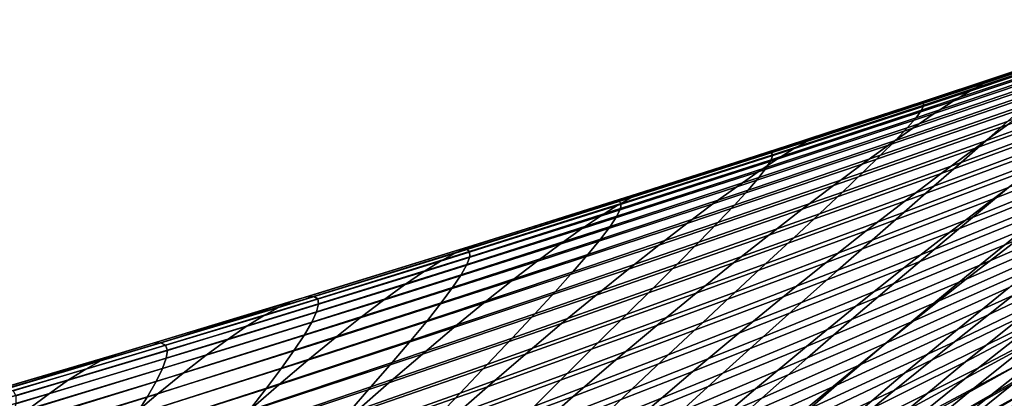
# Model space of a CAD drawing. Header units: metres. Extents: x -248 to 28, y -28 to 28.
# Tile 395 of 507: x -21.41 to -17.35, y 21.8 to 23.37. Entities that reach past the tile are written whole.
import ezdxf

# ---------------------------------------------------------------- set-up
doc = ezdxf.new("R2010")
doc.units = ezdxf.units.M
doc.layers.add('solid_10_061_053_XXX', color=7, linetype='CONTINUOUS')

msp = doc.modelspace()

# ---------------------------------------------------------------- linework, layer by layer
at = {"layer": 'solid_10_061_053_XXX'}
for points in [[(-16.711094, 23.34618, 80.382996), (-16.766514, 23.315371, 79.14592), (-17.490801, 23.072367, 79.488701), (-17.434273, 23.104025, 80.698372)], [(-16.667713, 23.367435, 81.636955), (-16.711094, 23.34618, 80.382996), (-17.434273, 23.104025, 80.698372), (-17.389105, 23.125961, 81.924797)], [(-17.389105, 23.125961, 81.924797), (-17.35548, 23.138126, 83.167801), (-17.074808, 23.231638, 83.066208), (-16.667713, 23.367435, 81.636955)], [(-16.766514, 23.315371, 79.14592), (-16.833677, 23.275072, 77.925903), (-17.558403, 23.031067, 78.295937), (-17.490801, 23.072367, 79.488701)], [(-16.833677, 23.275072, 77.925903), (-16.912289, 23.225348, 76.723122), (-17.636799, 22.980209, 77.120224), (-17.558403, 23.031067, 78.295937)], [(-16.912289, 23.225348, 76.723122), (-17.00205, 23.166265, 75.537743), (-17.725706, 22.919876, 75.961685), (-17.636799, 22.980209, 77.120224)], [(-17.069782, 23.201952, 86.389404), (-17.056948, 23.222528, 85.309395), (-17.679396, 23.014599, 85.49382), (-17.688879, 22.993914, 86.553185)], [(-17.056948, 23.222528, 85.309395), (-17.058508, 23.232483, 84.201813), (-17.683878, 23.024515, 84.407387), (-17.679396, 23.014599, 85.49382)], [(-17.058508, 23.232483, 84.201813), (-17.074808, 23.231638, 83.066208), (-17.35548, 23.138126, 83.167801), (-17.683878, 23.024515, 84.407387)], [(-17.096577, 23.170969, 87.442238), (-17.069782, 23.201952, 86.389404), (-17.688879, 22.993914, 86.553185), (-17.711901, 22.962687, 87.585892)], [(-16.620171, 23.18947, 71.583229), (-16.755066, 23.095316, 70.443375), (-17.466702, 22.837662, 70.973831), (-17.335291, 22.933523, 72.087822)], [(-17.00205, 23.166265, 75.537743), (-17.102671, 23.097891, 74.369957), (-17.824844, 22.850147, 74.820488), (-17.725706, 22.919876, 75.961685)], [(-17.136892, 23.129787, 88.4683), (-17.096577, 23.170969, 87.442238), (-17.711901, 22.962687, 87.585892), (-17.748035, 22.921143, 88.592339)], [(-17.35548, 23.138126, 83.167801), (-17.702663, 23.023462, 83.293457), (-17.683878, 23.024515, 84.407387)], [(-17.389105, 23.125961, 81.924797), (-17.702663, 23.023462, 83.293457), (-17.35548, 23.138126, 83.167801)], [(-16.835384, 23.081747, 92.264145), (-16.739553, 23.160862, 91.323364), (-17.334604, 22.947174, 91.389923), (-17.424639, 22.867317, 92.312958)], [(-17.434273, 23.104025, 80.698372), (-17.490801, 23.072367, 79.488701), (-18.216516, 22.833931, 79.831116), (-18.158808, 22.866362, 81.013641)], [(-17.389105, 23.125961, 81.924797), (-17.434273, 23.104025, 80.698372), (-18.158808, 22.866362, 81.013641), (-18.111792, 22.888912, 82.212799)], [(-18.111792, 22.888912, 82.212799), (-18.075672, 22.901506, 83.428452), (-17.702663, 23.023462, 83.293457), (-17.389105, 23.125961, 81.924797)], [(-17.102671, 23.097891, 74.369957), (-17.21385, 23.020288, 73.219925), (-17.933928, 22.771105, 73.696754), (-17.824844, 22.850147, 74.820488)], [(-17.190294, 23.078619, 89.467995), (-17.136892, 23.129787, 88.4683), (-17.748035, 22.921143, 88.592339), (-17.796854, 22.869511, 89.572929)], [(-16.755066, 23.095316, 70.443375), (-16.900187, 22.992167, 69.322151), (-17.607748, 22.732759, 69.87809), (-17.466702, 22.837662, 70.973831)], [(-17.490801, 23.072367, 79.488701), (-17.558403, 23.031067, 78.295937), (-18.284653, 22.791716, 78.665337), (-18.216516, 22.833931, 79.831116)], [(-17.256344, 23.017677, 90.441734), (-17.190294, 23.078619, 89.467995), (-17.796854, 22.869511, 89.572929), (-17.857933, 22.808014, 90.528076)], [(-16.942911, 22.993536, 93.179657), (-16.835384, 23.081747, 92.264145), (-17.424639, 22.867317, 92.312958), (-17.526001, 22.778315, 93.211235)], [(-17.558403, 23.031067, 78.295937), (-17.636799, 22.980209, 77.120224), (-18.362946, 22.739819, 77.516418), (-18.284653, 22.791716, 78.665337)], [(-17.679396, 23.014599, 85.49382), (-17.683878, 23.024515, 84.407387), (-18.310181, 22.819839, 84.61348), (-18.302774, 22.809946, 85.678947)], [(-17.683878, 23.024515, 84.407387), (-17.702663, 23.023462, 83.293457), (-18.075672, 22.901506, 83.428452), (-18.310181, 22.819839, 84.61348)], [(-17.688879, 22.993914, 86.553185), (-17.679396, 23.014599, 85.49382), (-18.302774, 22.809946, 85.678947), (-18.308914, 22.789146, 86.717857)], [(-17.21385, 23.020288, 73.219925), (-17.335291, 22.933523, 72.087822), (-18.052677, 22.682833, 72.590645), (-17.933928, 22.771105, 73.696754)], [(-17.334604, 22.947174, 91.389923), (-17.256344, 23.017677, 90.441734), (-17.857933, 22.808014, 90.528076), (-17.930843, 22.736881, 91.458168)], [(-16.524771, 23.027845, 66.527664), (-16.703854, 22.899689, 65.438141), (-17.392355, 22.628803, 66.070724), (-17.219297, 22.758907, 67.135788)], [(-17.636799, 22.980209, 77.120224), (-17.725706, 22.919876, 75.961685), (-18.45113, 22.678335, 76.38446), (-18.362946, 22.739819, 77.516418)], [(-17.711901, 22.962687, 87.585892), (-17.688879, 22.993914, 86.553185), (-18.308914, 22.789146, 86.717857), (-18.328182, 22.757683, 87.730621)], [(-16.900187, 22.992167, 69.322151), (-17.055086, 22.880028, 68.219604), (-17.757999, 22.618845, 68.800636), (-17.607748, 22.732759, 69.87809)], [(-17.061613, 22.896349, 94.07019), (-16.942911, 22.993536, 93.179657), (-17.526001, 22.778315, 93.211235), (-17.638187, 22.680302, 94.085045)], [(-17.748035, 22.921143, 88.592339), (-17.711901, 22.962687, 87.585892), (-18.328182, 22.757683, 87.730621), (-18.360165, 22.715796, 88.717636)], [(-17.335291, 22.933523, 72.087822), (-17.466702, 22.837662, 70.973831), (-18.180809, 22.585413, 71.502296), (-18.052677, 22.682833, 72.590645)], [(-17.424639, 22.867317, 92.312958), (-17.334604, 22.947174, 91.389923), (-17.930843, 22.736881, 91.458168), (-18.01516, 22.65634, 92.363617)], [(-17.725706, 22.919876, 75.961685), (-17.824844, 22.850147, 74.820488), (-18.548937, 22.607367, 75.269592), (-18.45113, 22.678335, 76.38446)], [(-17.796854, 22.869511, 89.572929), (-17.748035, 22.921143, 88.592339), (-18.360165, 22.715796, 88.717636), (-18.404446, 22.663725, 89.679298)], [(-18.075672, 22.901506, 83.428452), (-18.331501, 22.8186, 83.521034), (-18.310181, 22.819839, 84.61348)], [(-18.111792, 22.888912, 82.212799), (-18.331501, 22.8186, 83.521034), (-18.075672, 22.901506, 83.428452)], [(-17.190937, 22.790272, 94.935974), (-17.061613, 22.896349, 94.07019), (-17.638187, 22.680302, 94.085045), (-17.760654, 22.573381, 94.934608)], [(-16.703854, 22.899689, 65.438141), (-16.891857, 22.762512, 64.367836), (-17.573795, 22.489723, 65.02446), (-17.392355, 22.628803, 66.070724)], [(-16.926037, 22.774172, 96.628967), (-16.769527, 22.896854, 95.796631), (-17.330324, 22.675394, 95.777252), (-17.479219, 22.5518, 96.594238)], [(-18.158808, 22.866362, 81.013641), (-18.216516, 22.833931, 79.831116), (-18.943657, 22.600056, 80.173096), (-18.884684, 22.633188, 81.328758)], [(-18.111792, 22.888912, 82.212799), (-18.158808, 22.866362, 81.013641), (-18.884684, 22.633188, 81.328758), (-18.835762, 22.656288, 82.500938)], [(-18.835762, 22.656288, 82.500938), (-18.797138, 22.669243, 83.689545), (-18.331501, 22.8186, 83.521034), (-18.111792, 22.888912, 82.212799)], [(-17.824844, 22.850147, 74.820488), (-17.933928, 22.771105, 73.696754), (-18.656097, 22.527008, 74.171913), (-18.548937, 22.607367, 75.269592)], [(-17.857933, 22.808014, 90.528076), (-17.796854, 22.869511, 89.572929), (-18.404446, 22.663725, 89.679298), (-18.460606, 22.601711, 90.616013)], [(-17.526001, 22.778315, 93.211235), (-17.424639, 22.867317, 92.312958), (-18.01516, 22.65634, 92.363617), (-18.110449, 22.566607, 93.244812)], [(-17.055086, 22.880028, 68.219604), (-17.219297, 22.758907, 67.135788), (-17.917007, 22.495947, 67.741508), (-17.757999, 22.618845, 68.800636)], [(-18.216516, 22.833931, 79.831116), (-18.284653, 22.791716, 78.665337), (-19.012424, 22.557007, 79.034012), (-18.943657, 22.600056, 80.173096)], [(-18.302774, 22.809946, 85.678947), (-18.310181, 22.819839, 84.61348), (-18.937405, 22.618462, 84.820091), (-18.927065, 22.608576, 85.864792)], [(-18.310181, 22.819839, 84.61348), (-18.331501, 22.8186, 83.521034), (-18.797138, 22.669243, 83.689545), (-18.937405, 22.618462, 84.820091)], [(-18.308914, 22.789146, 86.717857), (-18.302774, 22.809946, 85.678947), (-18.927065, 22.608576, 85.864792), (-18.929865, 22.58766, 86.883453)], [(-17.466702, 22.837662, 70.973831), (-17.607748, 22.732759, 69.87809), (-18.318007, 22.478916, 70.431816), (-18.180809, 22.585413, 71.502296)], [(-18.284653, 22.791716, 78.665337), (-18.362946, 22.739819, 77.516418), (-19.090733, 22.504158, 77.911613), (-19.012424, 22.557007, 79.034012)], [(-18.328182, 22.757683, 87.730621), (-18.308914, 22.789146, 86.717857), (-18.929865, 22.58766, 86.883453), (-18.945398, 22.555969, 87.876465)], [(-17.933928, 22.771105, 73.696754), (-18.052677, 22.682833, 72.590645), (-18.772343, 22.437363, 73.091537), (-18.656097, 22.527008, 74.171913)], [(-17.930843, 22.736881, 91.458168), (-17.857933, 22.808014, 90.528076), (-18.460606, 22.601711, 90.616013), (-18.528233, 22.529997, 91.528183)], [(-17.638187, 22.680302, 94.085045), (-17.526001, 22.778315, 93.211235), (-18.110449, 22.566607, 93.244812), (-18.216219, 22.467836, 94.102036)], [(-17.330324, 22.675394, 95.777252), (-17.190937, 22.790272, 94.935974), (-17.760654, 22.573381, 94.934608), (-17.892868, 22.457661, 95.760162)], [(-17.091799, 22.64283, 97.436745), (-16.926037, 22.774172, 96.628967), (-17.479219, 22.5518, 96.594238), (-17.63707, 22.419577, 97.387177)], [(-18.362946, 22.739819, 77.516418), (-18.45113, 22.678335, 76.38446), (-19.178328, 22.441626, 76.805962), (-19.090733, 22.504158, 77.911613)], [(-18.360165, 22.715796, 88.717636), (-18.328182, 22.757683, 87.730621), (-18.945398, 22.555969, 87.876465), (-18.973257, 22.513756, 88.844223)], [(-18.01516, 22.65634, 92.363617), (-17.930843, 22.736881, 91.458168), (-18.528233, 22.529997, 91.528183), (-18.606907, 22.448822, 92.416206)], [(-17.607748, 22.732759, 69.87809), (-17.757999, 22.618845, 68.800636), (-18.463858, 22.363398, 69.379242), (-18.318007, 22.478916, 70.431816)], [(-17.219297, 22.758907, 67.135788), (-17.392355, 22.628803, 66.070724), (-18.084326, 22.364092, 66.700729), (-17.917007, 22.495947, 67.741508)], [(-16.891857, 22.762512, 64.367836), (-17.088297, 22.616301, 63.316799), (-17.763151, 22.341669, 63.997021), (-17.573795, 22.489723, 65.02446)], [(-16.629831, 22.744291, 61.578915), (-16.850128, 22.5818, 60.543701), (-17.504555, 22.29668, 61.272701), (-17.29269, 22.461029, 62.285072)], [(-16.922579, 22.583374, 99.059914), (-16.731411, 22.730968, 98.286606), (-17.266237, 22.502897, 98.220192), (-17.448784, 22.354445, 98.979553)], [(-18.404446, 22.663725, 89.679298), (-18.360165, 22.715796, 88.717636), (-18.973257, 22.513756, 88.844223), (-19.013035, 22.461275, 89.78714)], [(-18.835762, 22.656288, 82.500938), (-18.884684, 22.633188, 81.328758), (-19.611895, 22.404499, 81.643692), (-19.560999, 22.428089, 82.789192)], [(-19.560999, 22.428089, 82.789192), (-19.519735, 22.441383, 83.951019), (-18.961281, 22.617065, 83.74894), (-18.835762, 22.656288, 82.500938)], [(-18.45113, 22.678335, 76.38446), (-18.548937, 22.607367, 75.269592), (-19.274958, 22.369522, 75.71714), (-19.178328, 22.441626, 76.805962)], [(-18.460606, 22.601711, 90.616013), (-18.404446, 22.663725, 89.679298), (-19.013035, 22.461275, 89.78714), (-19.064329, 22.398783, 90.705612)], [(-18.835316, 22.657085, 83.703362), (-18.961281, 22.617065, 83.74894), (-18.937405, 22.618462, 84.820091)], [(-18.835762, 22.656288, 82.500938), (-18.961281, 22.617065, 83.74894), (-18.835316, 22.657085, 83.703362)], [(-18.797138, 22.669243, 83.689545), (-18.835316, 22.657085, 83.703362), (-18.937405, 22.618462, 84.820091)], [(-18.052677, 22.682833, 72.590645), (-18.180809, 22.585413, 71.502296), (-18.897406, 22.338524, 72.02858), (-18.772343, 22.437363, 73.091537)], [(-18.835762, 22.656288, 82.500938), (-18.835316, 22.657085, 83.703362), (-18.797138, 22.669243, 83.689545)], [(-18.110449, 22.566607, 93.244812), (-18.01516, 22.65634, 92.363617), (-18.606907, 22.448822, 92.416206), (-18.696209, 22.358421, 93.280472)], [(-17.760654, 22.573381, 94.934608), (-17.638187, 22.680302, 94.085045), (-18.216219, 22.467836, 94.102036), (-18.331944, 22.360147, 94.935516)], [(-17.479219, 22.5518, 96.594238), (-17.330324, 22.675394, 95.777252), (-17.892868, 22.457661, 95.760162), (-18.034286, 22.333239, 96.561928)], [(-18.884684, 22.633188, 81.328758), (-18.943657, 22.600056, 80.173096), (-19.672213, 22.370735, 80.51458), (-19.611895, 22.404499, 81.643692)], [(-18.927065, 22.608576, 85.864792), (-18.937405, 22.618462, 84.820091), (-19.565531, 22.420391, 85.027237), (-19.552252, 22.410498, 86.051384)], [(-18.937405, 22.618462, 84.820091), (-18.961281, 22.617065, 83.74894), (-19.519735, 22.441383, 83.951019), (-19.565531, 22.420391, 85.027237)], [(-18.929865, 22.58766, 86.883453), (-18.927065, 22.608576, 85.864792), (-19.552252, 22.410498, 86.051384), (-19.551714, 22.389463, 87.049988)], [(-18.548937, 22.607367, 75.269592), (-18.656097, 22.527008, 74.171913), (-19.380367, 22.287964, 74.645241), (-19.274958, 22.369522, 75.71714)], [(-17.757999, 22.618845, 68.800636), (-17.917007, 22.495947, 67.741508), (-18.617929, 22.238899, 68.344597), (-18.463858, 22.363398, 69.379242)], [(-17.392355, 22.628803, 66.070724), (-17.573795, 22.489723, 65.02446), (-18.259506, 22.223301, 65.678314), (-18.084326, 22.364092, 66.700729)], [(-17.088297, 22.616301, 63.316799), (-17.29269, 22.461029, 62.285072), (-17.959957, 22.184643, 62.988449), (-17.763151, 22.341669, 63.997021)], [(-17.266237, 22.502897, 98.220192), (-17.091799, 22.64283, 97.436745), (-17.63707, 22.419577, 97.387177), (-17.803318, 22.278811, 98.156288)], [(-18.943657, 22.600056, 80.173096), (-19.012424, 22.557007, 79.034012), (-19.741713, 22.326929, 79.401909), (-19.672213, 22.370735, 80.51458)], [(-18.945398, 22.555969, 87.876465), (-18.929865, 22.58766, 86.883453), (-19.551714, 22.389463, 87.049988), (-19.563522, 22.357552, 88.023445)], [(-18.528233, 22.529997, 91.528183), (-18.460606, 22.601711, 90.616013), (-19.064329, 22.398783, 90.705612), (-19.126732, 22.326532, 91.600029)], [(-18.180809, 22.585413, 71.502296), (-18.318007, 22.478916, 70.431816), (-19.030985, 22.230587, 70.983131), (-18.897406, 22.338524, 72.02858)], [(-18.216219, 22.467836, 94.102036), (-18.110449, 22.566607, 93.244812), (-18.696209, 22.358421, 93.280472), (-18.795658, 22.258961, 94.121269)], [(-17.892868, 22.457661, 95.760162), (-17.760654, 22.573381, 94.934608), (-18.331944, 22.360147, 94.935516), (-18.457102, 22.24366, 95.745483)], [(-16.850128, 22.5818, 60.543701), (-17.077896, 22.410076, 59.528355), (-17.723404, 22.12323, 60.279728), (-17.504555, 22.29668, 61.272701)], [(-17.12154, 22.427244, 99.808853), (-16.922579, 22.583374, 99.059914), (-17.448784, 22.354445, 98.979553), (-17.638866, 22.197536, 99.715057)], [(-19.012424, 22.557007, 79.034012), (-19.090733, 22.504158, 77.911613), (-19.820158, 22.273212, 78.305717), (-19.741713, 22.326929, 79.401909)], [(-18.973257, 22.513756, 88.844223), (-18.945398, 22.555969, 87.876465), (-19.563522, 22.357552, 88.023445), (-19.587282, 22.315033, 88.97216)], [(-18.656097, 22.527008, 74.171913), (-18.772343, 22.437363, 73.091537), (-19.494303, 22.197067, 73.59034), (-19.380367, 22.287964, 74.645241)], [(-18.606907, 22.448822, 92.416206), (-18.528233, 22.529997, 91.528183), (-19.126732, 22.326532, 91.600029), (-19.199837, 22.24478, 92.470802)], [(-17.63707, 22.419577, 97.387177), (-17.479219, 22.5518, 96.594238), (-18.034286, 22.333239, 96.561928), (-18.184368, 22.20022, 97.340149)], [(-19.090733, 22.504158, 77.911613), (-19.178328, 22.441626, 76.805962), (-19.907305, 22.209721, 77.226074), (-19.820158, 22.273212, 78.305717)], [(-19.013035, 22.461275, 89.78714), (-18.973257, 22.513756, 88.844223), (-19.587282, 22.315033, 88.97216), (-19.622597, 22.262173, 89.896523)], [(-17.917007, 22.495947, 67.741508), (-18.084326, 22.364092, 66.700729), (-18.779793, 22.105473, 67.327888), (-18.617929, 22.238899, 68.344597)], [(-17.573795, 22.489723, 65.02446), (-17.763151, 22.341669, 63.997021), (-18.442101, 22.073605, 64.674309), (-18.259506, 22.223301, 65.678314)], [(-17.448784, 22.354445, 98.979553), (-17.266237, 22.502897, 98.220192), (-17.803318, 22.278811, 98.156288), (-17.977409, 22.129589, 98.901817)], [(-16.682024, 22.525137, 57.756859), (-16.933462, 22.336435, 56.759907), (-17.553825, 22.038769, 57.557491), (-17.312635, 22.229071, 58.532932)], [(-17.327703, 22.262629, 100.533669), (-17.540501, 22.089607, 101.234734), (-17.044685, 22.324898, 101.356621), (-16.822355, 22.497271, 100.643028)], [(-19.064329, 22.398783, 90.705612), (-19.013035, 22.461275, 89.78714), (-19.622597, 22.262173, 89.896523), (-19.669069, 22.199238, 90.796928)], [(-18.696209, 22.358421, 93.280472), (-18.606907, 22.448822, 92.416206), (-19.199837, 22.24478, 92.470802), (-19.283232, 22.15377, 93.318314)], [(-18.318007, 22.478916, 70.431816), (-18.463858, 22.363398, 69.379242), (-19.172682, 22.113621, 69.9552), (-19.030985, 22.230587, 70.983131)], [(-18.331944, 22.360147, 94.935516), (-18.216219, 22.467836, 94.102036), (-18.795658, 22.258961, 94.121269), (-18.904747, 22.150576, 94.93882)], [(-18.034286, 22.333239, 96.561928), (-17.892868, 22.457661, 95.760162), (-18.457102, 22.24366, 95.745483), (-18.591171, 22.118492, 96.532166)], [(-17.29269, 22.461029, 62.285072), (-17.504555, 22.29668, 61.272701), (-18.16375, 22.018648, 61.998779), (-17.959957, 22.184643, 62.988449)], [(-16.587845, 22.44561, 54.962311), (-16.862909, 22.239378, 53.985893), (-17.454748, 21.93066, 54.827637), (-17.191235, 22.138268, 55.783482)], [(-19.611895, 22.404499, 81.643692), (-19.672213, 22.370735, 80.51458), (-20.402174, 22.145966, 80.855537), (-20.340425, 22.180298, 81.958412)], [(-19.560999, 22.428089, 82.789192), (-19.611895, 22.404499, 81.643692), (-20.340425, 22.180298, 81.958412), (-20.287489, 22.204321, 83.077545)], [(-20.287489, 22.204321, 83.077545), (-20.243546, 22.217899, 84.212906), (-20.22348, 22.22403, 84.20565), (-19.560999, 22.428089, 82.789192)], [(-19.560999, 22.428089, 82.789192), (-20.22348, 22.22403, 84.20565), (-19.591917, 22.418882, 83.977135)], [(-19.565531, 22.420391, 85.027237), (-19.591917, 22.418882, 83.977135), (-20.22348, 22.22403, 84.20565), (-20.194548, 22.225628, 85.234909)], [(-19.552252, 22.410498, 86.051384), (-19.565531, 22.420391, 85.027237), (-20.194548, 22.225628, 85.234909), (-20.178314, 22.215717, 86.238716)], [(-19.551714, 22.389463, 87.049988), (-19.552252, 22.410498, 86.051384), (-20.178314, 22.215717, 86.238716), (-20.174438, 22.194561, 87.217476)], [(-19.178328, 22.441626, 76.805962), (-19.274958, 22.369522, 75.71714), (-20.002914, 22.136585, 76.163017), (-19.907305, 22.209721, 77.226074)], [(-18.772343, 22.437363, 73.091537), (-18.897406, 22.338524, 72.02858), (-19.61651, 22.096949, 72.552513), (-19.494303, 22.197067, 73.59034)], [(-19.519735, 22.441383, 83.951019), (-19.591917, 22.418882, 83.977135), (-19.565531, 22.420391, 85.027237)], [(-19.560999, 22.428089, 82.789192), (-19.591917, 22.418882, 83.977135), (-19.519735, 22.441383, 83.951019)], [(-17.803318, 22.278811, 98.156288), (-17.63707, 22.419577, 97.387177), (-18.184368, 22.20022, 97.340149), (-18.342577, 22.058708, 98.095039)], [(-17.077896, 22.410076, 59.528355), (-17.312635, 22.229071, 58.532932), (-17.948757, 21.940662, 59.306202), (-17.723404, 22.12323, 60.279728)], [(-17.327703, 22.262629, 100.533669), (-17.12154, 22.427244, 99.808853), (-17.638866, 22.197536, 99.715057), (-17.835915, 22.032248, 100.426941)], [(-17.507645, 21.954956, 102.713074), (-16.996269, 22.225891, 102.75618), (-16.7544, 22.411928, 102.079201), (-17.273306, 22.144094, 102.046463)], [(-19.672213, 22.370735, 80.51458), (-19.741713, 22.326929, 79.401909), (-20.472511, 22.101473, 79.768944), (-20.402174, 22.145966, 80.855537)], [(-19.563522, 22.357552, 88.023445), (-19.551714, 22.389463, 87.049988), (-20.174438, 22.194561, 87.217476), (-20.182535, 22.162441, 88.171593)], [(-19.274958, 22.369522, 75.71714), (-19.380367, 22.287964, 74.645241), (-20.10675, 22.053938, 75.1166), (-20.002914, 22.136585, 76.163017)], [(-19.126732, 22.326532, 91.600029), (-19.064329, 22.398783, 90.705612), (-19.669069, 22.199238, 90.796928), (-19.726305, 22.126497, 91.67379)], [(-18.463858, 22.363398, 69.379242), (-18.617929, 22.238899, 68.344597), (-19.322084, 21.987692, 68.944809), (-19.172682, 22.113621, 69.9552)], [(-18.084326, 22.364092, 66.700729), (-18.259506, 22.223301, 65.678314), (-18.949018, 21.963161, 66.329147), (-18.779793, 22.105473, 67.327888)], [(-19.741713, 22.326929, 79.401909), (-19.820158, 22.273212, 78.305717), (-20.551212, 22.046972, 78.698662), (-20.472511, 22.101473, 79.768944)], [(-19.587282, 22.315033, 88.97216), (-19.563522, 22.357552, 88.023445), (-20.182535, 22.162441, 88.171593), (-20.202217, 22.119635, 89.101456)], [(-19.199837, 22.24478, 92.470802), (-19.126732, 22.326532, 91.600029), (-19.726305, 22.126497, 91.67379), (-19.793907, 22.04422, 92.527489)], [(-18.897406, 22.338524, 72.02858), (-19.030985, 22.230587, 70.983131), (-19.7467, 21.987713, 71.53183), (-19.61651, 22.096949, 72.552513)], [(-18.795658, 22.258961, 94.121269), (-18.696209, 22.358421, 93.280472), (-19.283232, 22.15377, 93.318314), (-19.376453, 22.053686, 94.142838)], [(-18.457102, 22.24366, 95.745483), (-18.331944, 22.360147, 94.935516), (-18.904747, 22.150576, 94.93882), (-19.022966, 22.033401, 95.733345)], [(-18.184368, 22.20022, 97.340149), (-18.034286, 22.333239, 96.561928), (-18.591171, 22.118492, 96.532166), (-18.733625, 21.984764, 97.295792)], [(-17.763151, 22.341669, 63.997021), (-17.959957, 22.184643, 62.988449), (-18.631662, 21.915028, 63.688736), (-18.442101, 22.073605, 64.674309)], [(-17.638866, 22.197536, 99.715057), (-17.448784, 22.354445, 98.979553), (-17.977409, 22.129589, 98.901817), (-18.158787, 21.971996, 99.623978)], [(-16.933462, 22.336435, 56.759907), (-17.191235, 22.138268, 55.783482), (-17.800909, 21.839214, 56.602074), (-17.553825, 22.038769, 57.557491)], [(-17.540501, 22.089607, 101.234734), (-17.75938, 21.908285, 101.912544), (-17.273306, 22.144094, 102.046463), (-17.044685, 22.324898, 101.356621)], [(-16.570751, 22.342243, 52.166599), (-16.869114, 22.11768, 51.212997), (-17.429089, 21.797867, 52.0966), (-17.14353, 22.023464, 53.030636)], [(-19.622597, 22.262173, 89.896523), (-19.587282, 22.315033, 88.97216), (-20.202217, 22.119635, 89.101456), (-20.233101, 22.066423, 90.007469)], [(-19.380367, 22.287964, 74.645241), (-19.494303, 22.197067, 73.59034), (-20.218571, 21.961912, 74.086884), (-20.10675, 22.053938, 75.1166)], [(-17.504555, 22.29668, 61.272701), (-17.723404, 22.12323, 60.279728), (-18.37406, 21.843691, 61.028053), (-18.16375, 22.018648, 61.998779)], [(-17.495434, 21.829025, 104.041801), (-17.016342, 22.09787, 104.141975), (-16.755518, 22.298309, 103.50016), (-17.243475, 22.031563, 103.410202)], [(-19.820158, 22.273212, 78.305717), (-19.907305, 22.209721, 77.226074), (-20.63805, 21.982611, 77.644714), (-20.551212, 22.046972, 78.698662)], [(-19.669069, 22.199238, 90.796928), (-19.622597, 22.262173, 89.896523), (-20.233101, 22.066423, 90.007469), (-20.274796, 22.003084, 90.890015)], [(-19.283232, 22.15377, 93.318314), (-19.199837, 22.24478, 92.470802), (-19.793907, 22.04422, 92.527489), (-19.871475, 21.952662, 93.358414)], [(-18.904747, 22.150576, 94.93882), (-18.795658, 22.258961, 94.121269), (-19.376453, 22.053686, 94.142838), (-19.479006, 21.944677, 94.944611)], [(-18.591171, 22.118492, 96.532166), (-18.457102, 22.24366, 95.745483), (-19.022966, 22.033401, 95.733345), (-19.149811, 21.907568, 96.505074)], [(-17.977409, 22.129589, 98.901817), (-17.803318, 22.278811, 98.156288), (-18.342577, 22.058708, 98.095039), (-18.508373, 21.908808, 98.826836)], [(-17.540501, 22.089607, 101.234734), (-17.327703, 22.262629, 100.533669), (-17.835915, 22.032248, 100.426941), (-18.039373, 21.858667, 101.11557)], [(-20.287489, 22.204321, 83.077545), (-20.340425, 22.180298, 81.958412), (-21.070259, 21.960581, 82.272873), (-21.015213, 21.984983, 83.365974)], [(-21.015213, 21.984983, 83.365974), (-20.968569, 21.998791, 84.475212), (-20.855968, 22.032507, 84.434479), (-20.287489, 22.204321, 83.077545)], [(-20.243546, 22.217899, 84.212906), (-20.855968, 22.032507, 84.434479), (-20.824442, 22.034182, 85.443115)], [(-20.287489, 22.204321, 83.077545), (-20.855968, 22.032507, 84.434479), (-20.243546, 22.217899, 84.212906)], [(-20.178314, 22.215717, 86.238716), (-20.194548, 22.225628, 85.234909), (-20.824442, 22.034182, 85.443115), (-20.805241, 22.024239, 86.426804)], [(-20.194548, 22.225628, 85.234909), (-20.22348, 22.22403, 84.20565), (-20.243546, 22.217899, 84.212906), (-20.824442, 22.034182, 85.443115)], [(-20.174438, 22.194561, 87.217476), (-20.178314, 22.215717, 86.238716), (-20.805241, 22.024239, 86.426804), (-20.798025, 22.002962, 87.385948)], [(-19.907305, 22.209721, 77.226074), (-20.002914, 22.136585, 76.163017), (-20.7328, 21.908541, 76.607109), (-20.63805, 21.982611, 77.644714)], [(-19.030985, 22.230587, 70.983131), (-19.172682, 22.113621, 69.9552), (-19.884497, 21.869453, 70.528297), (-19.7467, 21.987713, 71.53183)], [(-18.617929, 22.238899, 68.344597), (-18.779793, 22.105473, 67.327888), (-19.478781, 21.852867, 67.951965), (-19.322084, 21.987692, 68.944809)], [(-18.259506, 22.223301, 65.678314), (-18.442101, 22.073605, 64.674309), (-19.125174, 21.812016, 65.348381), (-18.949018, 21.963161, 66.329147)], [(-17.312635, 22.229071, 58.532932), (-17.553825, 22.038769, 57.557491), (-18.180115, 21.748981, 58.352169), (-17.948757, 21.940662, 59.306202)], [(-17.747129, 21.757578, 103.356972), (-17.243475, 22.031563, 103.410202), (-16.996269, 22.225891, 102.75618), (-17.507645, 21.954956, 102.713074)], [(-16.862909, 22.239378, 53.985893), (-17.14353, 22.023464, 53.030636), (-17.723417, 21.713636, 53.892429), (-17.454748, 21.93066, 54.827637)], [(-16.633337, 22.21324, 49.376774), (-16.95442, 21.969173, 48.448402), (-17.479242, 21.638485, 49.371334), (-17.172159, 21.883102, 50.281219)], [(-20.340425, 22.180298, 81.958412), (-20.402174, 22.145966, 80.855537), (-21.133526, 21.925743, 81.195915), (-21.070259, 21.960581, 82.272873)], [(-20.202217, 22.119635, 89.101456), (-20.182535, 22.162441, 88.171593), (-20.802418, 21.970642, 88.32093), (-20.818043, 21.92757, 89.232162)], [(-20.182535, 22.162441, 88.171593), (-20.174438, 22.194561, 87.217476), (-20.798025, 22.002962, 87.385948), (-20.802418, 21.970642, 88.32093)], [(-19.494303, 22.197067, 73.59034), (-19.61651, 22.096949, 72.552513), (-20.338135, 21.86064, 73.073914), (-20.218571, 21.961912, 74.086884)], [(-19.726305, 22.126497, 91.67379), (-19.669069, 22.199238, 90.796928), (-20.274796, 22.003084, 90.890015), (-20.32692, 21.929901, 91.749496)], [(-18.342577, 22.058708, 98.095039), (-18.184368, 22.20022, 97.340149), (-18.733625, 21.984764, 97.295792), (-18.883942, 21.842594, 98.036583)], [(-17.959957, 22.184643, 62.988449), (-18.16375, 22.018648, 61.998779), (-18.827742, 21.747593, 62.721615), (-18.631662, 21.915028, 63.688736)], [(-17.835915, 22.032248, 100.426941), (-17.638866, 22.197536, 99.715057), (-18.158787, 21.971996, 99.623978), (-18.346899, 21.806124, 100.323021)], [(-17.482601, 21.63814, 106.286041), (-16.98399, 21.965603, 106.309692), (-16.690224, 22.190073, 105.714081), (-17.195982, 21.867624, 105.699722)], [(-20.402174, 22.145966, 80.855537), (-20.472511, 22.101473, 79.768944), (-21.204805, 21.880636, 80.135086), (-21.133526, 21.925743, 81.195915)], [(-20.233101, 22.066423, 90.007469), (-20.202217, 22.119635, 89.101456), (-20.818043, 21.92757, 89.232162), (-20.844522, 21.874037, 90.120018)], [(-20.002914, 22.136585, 76.163017), (-20.10675, 22.053938, 75.1166), (-20.835238, 21.824909, 75.585884), (-20.7328, 21.908541, 76.607109)], [(-19.793907, 22.04422, 92.527489), (-19.726305, 22.126497, 91.67379), (-20.32692, 21.929901, 91.749496), (-20.389084, 21.847149, 92.586304)], [(-19.376453, 22.053686, 94.142838), (-19.283232, 22.15377, 93.318314), (-19.871475, 21.952662, 93.358414), (-19.958555, 21.852022, 94.16684)], [(-19.022966, 22.033401, 95.733345), (-18.904747, 22.150576, 94.93882), (-19.479006, 21.944677, 94.944611), (-19.590401, 21.826889, 95.723854)], [(-18.158787, 21.971996, 99.623978), (-17.977409, 22.129589, 98.901817), (-18.508373, 21.908808, 98.826836), (-18.681215, 21.75062, 99.535767)], [(-17.723404, 22.12323, 60.279728), (-17.948757, 21.940662, 59.306202), (-18.590425, 21.659771, 60.076298), (-18.37406, 21.843691, 61.028053)], [(-17.191235, 22.138268, 55.783482), (-17.454748, 21.93066, 54.827637), (-18.053322, 21.630451, 55.666729), (-17.800909, 21.839214, 56.602074)], [(-17.75938, 21.908285, 101.912544), (-17.983791, 21.718769, 102.567604), (-17.507645, 21.954956, 102.713074), (-17.273306, 22.144094, 102.046463)], [(-20.472511, 22.101473, 79.768944), (-20.551212, 22.046972, 78.698662), (-21.283884, 21.825428, 79.090385), (-21.204805, 21.880636, 80.135086)], [(-19.61651, 22.096949, 72.552513), (-19.7467, 21.987713, 71.53183), (-20.465172, 21.750246, 72.077721), (-20.338135, 21.86064, 73.073914)], [(-19.172682, 22.113621, 69.9552), (-19.322084, 21.987692, 68.944809), (-20.029501, 21.742252, 69.541916), (-19.884497, 21.869453, 70.528297)], [(-18.779793, 22.105473, 67.327888), (-18.949018, 21.963161, 66.329147), (-19.642357, 21.709215, 66.976669), (-19.478781, 21.852867, 67.951965)], [(-18.733625, 21.984764, 97.295792), (-18.591171, 22.118492, 96.532166), (-19.149811, 21.907568, 96.505074), (-19.284771, 21.773212, 97.254242)], [(-17.75938, 21.908285, 101.912544), (-17.540501, 22.089607, 101.234734), (-18.039373, 21.858667, 101.11557), (-18.248713, 21.676914, 101.781425)], [(-17.75157, 21.618362, 104.651482), (-17.281504, 21.889191, 104.761566), (-17.016342, 22.09787, 104.141975), (-17.495434, 21.829025, 104.041801)], [(-16.869114, 22.11768, 51.212997), (-17.172159, 21.883102, 50.281219), (-17.718971, 21.562586, 51.183846), (-17.429089, 21.797867, 52.0966)], [(-17.281504, 21.889191, 104.761566), (-17.550411, 21.672338, 105.359451), (-17.195982, 21.867624, 105.699722), (-16.912519, 22.088648, 105.091499)], [(-20.551212, 22.046972, 78.698662), (-20.63805, 21.982611, 77.644714), (-21.370554, 21.760283, 78.061798), (-21.283884, 21.825428, 79.090385)], [(-20.10675, 22.053938, 75.1166), (-20.218571, 21.961912, 74.086884), (-20.945137, 21.731869, 74.581047), (-20.835238, 21.824909, 75.585884)], [(-20.274796, 22.003084, 90.890015), (-20.233101, 22.066423, 90.007469), (-20.844522, 21.874037, 90.120018), (-20.881481, 21.810331, 90.984901)], [(-19.871475, 21.952662, 93.358414), (-19.793907, 22.04422, 92.527489), (-20.389084, 21.847149, 92.586304), (-20.460897, 21.755102, 93.400833)], [(-19.479006, 21.944677, 94.944611), (-19.376453, 22.053686, 94.142838), (-19.958555, 21.852022, 94.16684), (-20.054672, 21.742458, 94.953003)], [(-18.442101, 22.073605, 64.674309), (-18.631662, 21.915028, 63.688736), (-19.307831, 21.652079, 64.38562), (-19.125174, 21.812016, 65.348381)], [(-18.508373, 21.908808, 98.826836), (-18.342577, 22.058708, 98.095039), (-18.883942, 21.842594, 98.036583), (-19.041597, 21.692101, 98.754768)], [(-17.553825, 22.038769, 57.557491), (-17.800909, 21.839214, 56.602074), (-18.416943, 21.548254, 57.417667), (-18.180115, 21.748981, 58.352169)], [(-17.60704, 21.449579, 46.659286), (-17.279213, 21.71464, 47.542549), (-16.777628, 22.055763, 46.600384), (-17.12059, 21.790611, 45.69978)], [(-17.466181, 21.5144, 44.822418), (-17.12059, 21.790611, 45.69978), (-16.735935, 22.072573, 44.644905), (-17.028124, 21.847952, 43.929447)], [(-20.968569, 21.998791, 84.475212), (-21.489359, 21.844324, 84.663612), (-21.455196, 21.846054, 85.651863)], [(-21.015213, 21.984983, 83.365974), (-21.489359, 21.844324, 84.663612), (-20.968569, 21.998791, 84.475212)], [(-20.805241, 22.024239, 86.426804), (-20.824442, 22.034182, 85.443115), (-21.455196, 21.846054, 85.651863), (-21.433012, 21.836071, 86.615662)], [(-20.824442, 22.034182, 85.443115), (-20.855968, 22.032507, 84.434479), (-20.968569, 21.998791, 84.475212), (-21.455196, 21.846054, 85.651863)], [(-20.798025, 22.002962, 87.385948), (-20.805241, 22.024239, 86.426804), (-21.433012, 21.836071, 86.615662), (-21.422453, 21.814674, 87.555405)], [(-20.802418, 21.970642, 88.32093), (-20.798025, 22.002962, 87.385948), (-21.422453, 21.814674, 87.555405), (-21.423147, 21.782166, 88.471481)], [(-20.32692, 21.929901, 91.749496), (-20.274796, 22.003084, 90.890015), (-20.881481, 21.810331, 90.984901), (-20.928543, 21.736748, 91.827209)], [(-19.149811, 21.907568, 96.505074), (-19.022966, 22.033401, 95.733345), (-19.590401, 21.826889, 95.723854), (-19.71014, 21.700472, 96.480789)], [(-18.16375, 22.018648, 61.998779), (-18.37406, 21.843691, 61.028053), (-19.029892, 21.571331, 61.77298), (-18.827742, 21.747593, 62.721615)], [(-18.039373, 21.858667, 101.11557), (-17.835915, 22.032248, 100.426941), (-18.346899, 21.806124, 100.323021), (-18.541208, 21.632074, 100.999298)], [(-17.14353, 22.023464, 53.030636), (-17.429089, 21.797867, 52.0966), (-17.996653, 21.487221, 52.977917), (-17.723417, 21.713636, 53.892429)], [(-17.99119, 21.552055, 103.978653), (-17.495434, 21.829025, 104.041801), (-17.243475, 22.031563, 103.410202), (-17.747129, 21.757578, 103.356972)], [(-21.070259, 21.960581, 82.272873), (-21.133526, 21.925743, 81.195915), (-21.866257, 21.710068, 81.535675), (-21.801382, 21.745352, 82.587059)], [(-21.015213, 21.984983, 83.365974), (-21.070259, 21.960581, 82.272873), (-21.801382, 21.745352, 82.587059), (-21.744154, 21.770079, 83.654465)], [(-21.744154, 21.770079, 83.654465), (-21.694771, 21.784067, 84.737915), (-21.489359, 21.844324, 84.663612), (-21.015213, 21.984983, 83.365974)], [(-20.63805, 21.982611, 77.644714), (-20.7328, 21.908541, 76.607109), (-21.464603, 21.685371, 77.049332), (-21.370554, 21.760283, 78.061798)], [(-20.818043, 21.92757, 89.232162), (-20.802418, 21.970642, 88.32093), (-21.423147, 21.782166, 88.471481), (-21.434732, 21.738846, 89.364288)], [(-20.218571, 21.961912, 74.086884), (-20.338135, 21.86064, 73.073914), (-21.062275, 21.629566, 73.592636), (-20.945137, 21.731869, 74.581047)], [(-19.7467, 21.987713, 71.53183), (-19.884497, 21.869453, 70.528297), (-20.599318, 21.630838, 71.098312), (-20.465172, 21.750246, 72.077721)], [(-19.322084, 21.987692, 68.944809), (-19.478781, 21.852867, 67.951965), (-20.181316, 21.606199, 68.572685), (-20.029501, 21.742252, 69.541916)], [(-18.949018, 21.963161, 66.329147), (-19.125174, 21.812016, 65.348381), (-19.812399, 21.556801, 66.018944), (-19.642357, 21.709215, 66.976669)], [(-18.883942, 21.842594, 98.036583), (-18.733625, 21.984764, 97.295792), (-19.284771, 21.773212, 97.254242), (-19.427338, 21.630468, 97.981064)], [(-18.346899, 21.806124, 100.323021), (-18.158787, 21.971996, 99.623978), (-18.681215, 21.75062, 99.535767), (-18.860567, 21.584249, 100.222069)], [(-16.95442, 21.969173, 48.448402), (-17.279213, 21.71464, 47.542549), (-17.789717, 21.383797, 48.48341), (-17.479242, 21.638485, 49.371334)], [(-17.771746, 21.400249, 106.85099), (-17.280495, 21.73267, 106.883835), (-16.98399, 21.965603, 106.309692), (-17.482601, 21.63814, 106.286041)], [(-21.133526, 21.925743, 81.195915), (-21.204805, 21.880636, 80.135086), (-21.938583, 21.664412, 80.500267), (-21.866257, 21.710068, 81.535675)], [(-20.844522, 21.874037, 90.120018), (-20.818043, 21.92757, 89.232162), (-21.434732, 21.738846, 89.364288), (-21.456839, 21.685019, 90.234215)], [(-20.389084, 21.847149, 92.586304), (-20.32692, 21.929901, 91.749496), (-20.928543, 21.736748, 91.827209), (-20.985331, 21.653574, 92.647324)], [(-19.958555, 21.852022, 94.16684), (-19.871475, 21.952662, 93.358414), (-20.460897, 21.755102, 93.400833), (-20.541924, 21.653969, 94.193344)], [(-19.590401, 21.826889, 95.723854), (-19.479006, 21.944677, 94.944611), (-20.054672, 21.742458, 94.953003), (-20.159346, 21.624132, 95.717117)], [(-17.948757, 21.940662, 59.306202), (-18.180115, 21.748981, 58.352169), (-18.812365, 21.466921, 59.143559), (-18.590425, 21.659771, 60.076298)], [(-17.454748, 21.93066, 54.827637), (-17.723417, 21.713636, 53.892429), (-18.310505, 21.412533, 54.751514), (-18.053322, 21.630451, 55.666729)], [(-17.983791, 21.718769, 102.567604), (-18.213181, 21.521166, 103.200409), (-17.747129, 21.757578, 103.356972), (-17.507645, 21.954956, 102.713074)], [(-17.311171, 21.660698, 107.858818), (-17.627821, 21.403557, 108.399284), (-17.271467, 21.664703, 108.639587), (-16.942543, 21.922901, 108.090889)], [(-21.204805, 21.880636, 80.135086), (-21.283884, 21.825428, 79.090385), (-22.018166, 21.60857, 79.480804), (-21.938583, 21.664412, 80.500267)], [(-20.7328, 21.908541, 76.607109), (-20.835238, 21.824909, 75.585884), (-21.565819, 21.600861, 76.052971), (-21.464603, 21.685371, 77.049332)], [(-19.284771, 21.773212, 97.254242), (-19.149811, 21.907568, 96.505074), (-19.71014, 21.700472, 96.480789), (-19.837736, 21.565571, 97.215637)], [(-18.631662, 21.915028, 63.688736), (-18.827742, 21.747593, 62.721615), (-19.496559, 21.483402, 63.440872), (-19.307831, 21.652079, 64.38562)], [(-18.681215, 21.75062, 99.535767), (-18.508373, 21.908808, 98.826836), (-19.041597, 21.692101, 98.754768), (-19.20607, 21.533405, 99.450584)], [(-17.983791, 21.718769, 102.567604), (-17.75938, 21.908285, 101.912544), (-18.248713, 21.676914, 101.781425), (-18.463404, 21.487106, 102.425003)], [(-16.980288, 21.877192, 117.111969), (-17.533346, 21.44462, 117), (-18.071285, 20.993301, 117)], [(-18.067183, 20.988535, 117.111969), (-16.980288, 21.877192, 117.111969), (-18.071285, 20.993301, 117)], [(-18.054911, 20.974279, 117.222633), (-16.968754, 21.862331, 117.222633), (-16.980288, 21.877192, 117.111969), (-18.067183, 20.988535, 117.111969)], [(-17.172159, 21.883102, 50.281219), (-17.479242, 21.638485, 49.371334), (-18.012558, 21.317617, 50.292439), (-17.718971, 21.562586, 51.183846)], [(-18.011297, 21.399652, 105.239754), (-17.550411, 21.672338, 105.359451), (-17.281504, 21.889191, 104.761566), (-17.75157, 21.618362, 104.651482)], [(-17.666794, 21.334816, 109.977821), (-17.533346, 21.44462, 117), (-16.984142, 21.88216, 117), (-17.383505, 21.566263, 109.555695)], [(-17.280495, 21.73267, 106.883835), (-17.57914, 21.491301, 107.437065), (-17.311171, 21.660698, 107.858818), (-16.996243, 21.908831, 107.297417)], [(-16.980288, 21.877192, 117.111969), (-16.984142, 21.88216, 117), (-17.533346, 21.44462, 117)], [(-17.101191, 21.790806, 109.120613), (-17.383505, 21.566263, 109.555695), (-16.984142, 21.88216, 117)], [(-20.881481, 21.810331, 90.984901), (-20.844522, 21.874037, 90.120018), (-21.456839, 21.685019, 90.234215), (-21.489098, 21.620983, 91.081642)], [(-20.338135, 21.86064, 73.073914), (-20.465172, 21.750246, 72.077721), (-21.18639, 21.518147, 72.620651), (-21.062275, 21.629566, 73.592636)], [(-20.460897, 21.755102, 93.400833), (-20.389084, 21.847149, 92.586304), (-20.985331, 21.653574, 92.647324), (-21.051462, 21.561096, 93.445633)], [(-19.884497, 21.869453, 70.528297), (-20.029501, 21.742252, 69.541916), (-20.740194, 21.50252, 70.135689), (-20.599318, 21.630838, 71.098312)], [(-20.054672, 21.742458, 94.953003), (-19.958555, 21.852022, 94.16684), (-20.541924, 21.653969, 94.193344), (-20.631695, 21.543919, 94.964066)], [(-19.478781, 21.852867, 67.951965), (-19.642357, 21.709215, 66.976669), (-20.33955, 21.461376, 67.620613), (-20.181316, 21.606199, 68.572685)], [(-19.041597, 21.692101, 98.754768), (-18.883942, 21.842594, 98.036583), (-19.427338, 21.630468, 97.981064), (-19.577005, 21.479469, 98.685776)], [(-18.37406, 21.843691, 61.028053), (-18.590425, 21.659771, 60.076298), (-19.237667, 21.386263, 60.842854), (-19.029892, 21.571331, 61.77298)], [(-18.248713, 21.676914, 101.781425), (-18.039373, 21.858667, 101.11557), (-18.541208, 21.632074, 100.999298), (-18.741205, 21.449976, 101.653282)], [(-17.800909, 21.839214, 56.602074), (-18.053322, 21.630451, 55.666729), (-18.658707, 21.338547, 56.502747), (-18.416943, 21.548254, 57.417667)], [(-16.968754, 21.862331, 117.222633), (-18.054911, 20.974279, 117.222633), (-18.034624, 20.950712, 117.330498), (-16.949688, 21.837769, 117.330498)], [(-16.949688, 21.837769, 117.330498), (-18.034624, 20.950712, 117.330498), (-18.006577, 20.918133, 117.434196), (-16.923328, 21.80381, 117.434196)], [(-17.550411, 21.672338, 105.359451), (-17.822468, 21.447384, 105.93615), (-17.482601, 21.63814, 106.286041), (-17.195982, 21.867624, 105.699722)], [(-17.813698, 21.227169, 43.968334), (-17.466181, 21.5144, 44.822418), (-17.028124, 21.847952, 43.929447), (-17.319147, 21.617981, 43.2318)], [(-21.283884, 21.825428, 79.090385), (-21.370554, 21.760283, 78.061798), (-22.104807, 21.542725, 78.477257), (-22.018166, 21.60857, 79.480804)], [(-20.835238, 21.824909, 75.585884), (-20.945137, 21.731869, 74.581047), (-21.673994, 21.506914, 75.072708), (-21.565819, 21.600861, 76.052971)], [(-20.928543, 21.736748, 91.827209), (-20.881481, 21.810331, 90.984901), (-21.489098, 21.620983, 91.081642), (-21.531145, 21.547043, 91.906975)], [(-19.71014, 21.700472, 96.480789), (-19.590401, 21.826889, 95.723854), (-20.159346, 21.624132, 95.717117), (-20.272099, 21.497204, 96.459412)], [(-19.125174, 21.812016, 65.348381), (-19.307831, 21.652079, 64.38562), (-19.988495, 21.395693, 65.078789), (-19.812399, 21.556801, 66.018944)], [(-18.541208, 21.632074, 100.999298), (-18.346899, 21.806124, 100.323021), (-18.860567, 21.584249, 100.222069), (-19.045912, 21.409817, 100.886093)], [(-18.239252, 21.338482, 104.578651), (-17.75157, 21.618362, 104.651482), (-17.495434, 21.829025, 104.041801), (-17.99119, 21.552055, 103.978653)]]:
    msp.add_3dface(points, dxfattribs=at)

doc.saveas('drawing.dxf')
